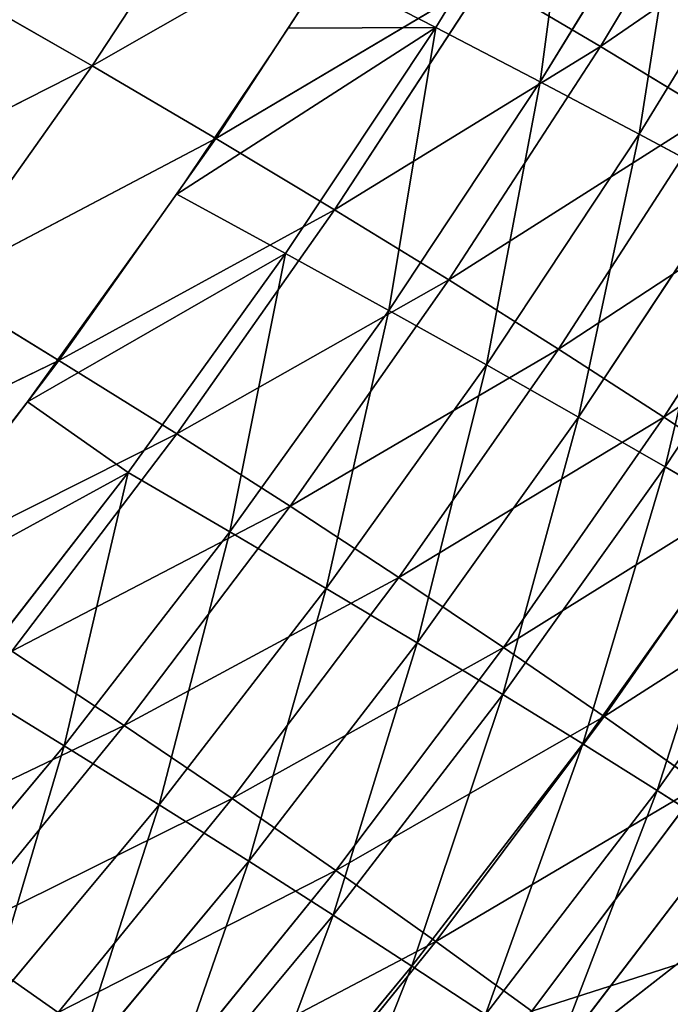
# Model space of a CAD drawing. Extents: x 0 to 500, y 0 to 390.
# Tile 723 of 1056: x 450 to 461, y 75 to 92. Entities that reach past the tile are written whole.
import ezdxf

# ---------------------------------------------------------------- set-up
doc = ezdxf.new("R2010")
doc.units = 0
doc.header["$LTSCALE"] = 25.4
doc.layers.get('0').update_dxf_attribs({"linetype": 'CONTINUOUS'})

# ---------------------------------------------------------------- blocks, each defined once
blk = doc.blocks.new('ATLANTA505_-_S_STL')
at = {"color": 0}
for p, q in [((458.996, 111.905, 314.678), (464.158, 118.475, 313.02)), ((458.996, 111.905, 314.678), (464.158, 118.475, 313.02)), ((458.996, 111.905, 314.678), (457.361, 107.936, 313.489)), ((458.996, 111.905, 314.678), (457.361, 107.936, 313.489)), ((461.872, 111.886, 310.828), (457.361, 107.936, 313.489)), ((461.872, 111.886, 310.828), (457.361, 107.936, 313.489)), ((461.872, 111.886, 310.828), (458.996, 111.905, 314.678)), ((461.872, 111.886, 310.828), (458.996, 111.905, 314.678)), ((461.872, 111.886, 310.828), (460.226, 107.909, 309.668)), ((461.872, 111.886, 310.828), (460.226, 107.909, 309.668)), ((464.622, 111.868, 306.851), (460.226, 107.909, 309.668)), ((464.622, 111.868, 306.851), (460.226, 107.909, 309.668)), ((457.361, 107.936, 313.489), (452.689, 104.078, 315.952)), ((457.361, 107.936, 313.489), (452.689, 104.078, 315.952)), ((457.361, 107.936, 313.489), (454.372, 107.964, 317.187)), ((457.361, 107.936, 313.489), (454.372, 107.964, 317.187)), ((457.361, 107.936, 313.489), (455.663, 104.041, 312.283)), ((457.361, 107.936, 313.489), (455.663, 104.041, 312.283)), ((460.226, 107.909, 309.668), (455.663, 104.041, 312.283)), ((460.226, 107.909, 309.668), (455.663, 104.041, 312.283)), ((460.226, 107.909, 309.668), (457.361, 107.936, 313.489)), ((460.226, 107.909, 309.668), (457.361, 107.936, 313.489)), ((460.226, 107.909, 309.668), (458.515, 104.007, 308.493)), ((460.226, 107.909, 309.668), (458.515, 104.007, 308.493)), ((462.965, 107.883, 305.722), (458.515, 104.007, 308.493)), ((462.965, 107.883, 305.722), (458.515, 104.007, 308.493)), ((462.965, 107.883, 305.722), (460.226, 107.909, 309.668)), ((462.965, 107.883, 305.722), (460.226, 107.909, 309.668)), ((462.965, 107.883, 305.722), (461.241, 103.974, 304.579)), ((462.965, 107.883, 305.722), (461.241, 103.974, 304.579)), ((465.578, 107.859, 301.65), (461.241, 103.974, 304.579)), ((465.578, 107.859, 301.65), (461.241, 103.974, 304.579)), ((455.663, 104.041, 312.283), (450.939, 100.269, 314.699)), ((455.663, 104.041, 312.283), (450.939, 100.269, 314.699)), ((455.663, 104.041, 312.283), (452.689, 104.078, 315.952)), ((455.663, 104.041, 312.283), (452.689, 104.078, 315.952)), ((455.663, 104.041, 312.283), (453.898, 100.225, 311.06)), ((455.663, 104.041, 312.283), (453.898, 100.225, 311.06)), ((458.515, 104.007, 308.493), (453.898, 100.225, 311.06)), ((458.515, 104.007, 308.493), (453.898, 100.225, 311.06)), ((458.515, 104.007, 308.493), (455.663, 104.041, 312.283)), ((458.515, 104.007, 308.493), (455.663, 104.041, 312.283)), ((458.515, 104.007, 308.493), (456.735, 100.184, 307.301)), ((458.515, 104.007, 308.493), (456.735, 100.184, 307.301)), ((461.241, 103.974, 304.579), (456.735, 100.184, 307.301)), ((461.241, 103.974, 304.579), (456.735, 100.184, 307.301)), ((461.241, 103.974, 304.579), (458.515, 104.007, 308.493)), ((461.241, 103.974, 304.579), (458.515, 104.007, 308.493)), ((461.241, 103.974, 304.579), (459.449, 100.145, 303.42)), ((461.241, 103.974, 304.579), (459.449, 100.145, 303.42)), ((463.843, 103.943, 300.541), (461.241, 103.974, 304.579)), ((463.843, 103.943, 300.541), (461.241, 103.974, 304.579)), ((463.843, 103.943, 300.541), (459.449, 100.145, 303.42)), ((463.843, 103.943, 300.541), (459.449, 100.145, 303.42)), ((450.939, 100.269, 314.699), (449.121, 96.541, 313.426)), ((450.939, 100.269, 314.699), (449.121, 96.541, 313.426)), ((453.898, 100.225, 311.06), (449.121, 96.541, 313.426)), ((453.898, 100.225, 311.06), (449.121, 96.541, 313.426)), ((450.939, 100.269, 314.699), (453.898, 100.225, 311.06)), ((450.939, 100.269, 314.699), (453.898, 100.225, 311.06)), ((453.898, 100.225, 311.06), (452.063, 96.491, 309.817)), ((453.898, 100.225, 311.06), (452.063, 96.491, 309.817)), ((456.735, 100.184, 307.301), (452.063, 96.491, 309.817)), ((456.735, 100.184, 307.301), (452.063, 96.491, 309.817)), ((453.898, 100.225, 311.06), (456.735, 100.184, 307.301)), ((453.898, 100.225, 311.06), (456.735, 100.184, 307.301)), ((456.735, 100.184, 307.301), (454.884, 96.444, 306.09)), ((456.735, 100.184, 307.301), (454.884, 96.444, 306.09)), ((459.449, 100.145, 303.42), (454.884, 96.444, 306.09)), ((459.449, 100.145, 303.42), (454.884, 96.444, 306.09)), ((456.735, 100.184, 307.301), (459.449, 100.145, 303.42)), ((456.735, 100.184, 307.301), (459.449, 100.145, 303.42)), ((459.449, 100.145, 303.42), (457.583, 96.399, 302.244)), ((459.449, 100.145, 303.42), (457.583, 96.399, 302.244)), ((462.038, 100.108, 299.417), (457.583, 96.399, 302.244)), ((462.038, 100.108, 299.417), (457.583, 96.399, 302.244)), ((459.449, 100.145, 303.42), (462.038, 100.108, 299.417)), ((459.449, 100.145, 303.42), (462.038, 100.108, 299.417)), ((462.038, 100.108, 299.417), (460.16, 96.358, 298.277)), ((462.038, 100.108, 299.417), (460.16, 96.358, 298.277)), ((464.503, 100.073, 295.29), (460.16, 96.358, 298.277)), ((464.503, 100.073, 295.29), (460.16, 96.358, 298.277)), ((452.063, 96.491, 309.817), (447.23, 92.899, 312.131)), ((452.063, 96.491, 309.817), (447.23, 92.899, 312.131)), ((452.063, 96.491, 309.817), (449.121, 96.541, 313.426)), ((452.063, 96.491, 309.817), (449.121, 96.541, 313.426)), ((452.063, 96.491, 309.817), (450.154, 92.844, 308.554)), ((452.063, 96.491, 309.817), (450.154, 92.844, 308.554)), ((454.884, 96.444, 306.09), (450.154, 92.844, 308.554)), ((454.884, 96.444, 306.09), (450.154, 92.844, 308.554)), ((454.884, 96.444, 306.09), (452.063, 96.491, 309.817)), ((454.884, 96.444, 306.09), (452.063, 96.491, 309.817)), ((454.884, 96.444, 306.09), (452.959, 92.791, 304.861)), ((454.884, 96.444, 306.09), (452.959, 92.791, 304.861)), ((457.583, 96.399, 302.244), (454.884, 96.444, 306.09)), ((457.583, 96.399, 302.244), (454.884, 96.444, 306.09)), ((457.583, 96.399, 302.244), (452.959, 92.791, 304.861)), ((457.583, 96.399, 302.244), (452.959, 92.791, 304.861)), ((457.583, 96.399, 302.244), (455.642, 92.742, 301.05)), ((457.583, 96.399, 302.244), (455.642, 92.742, 301.05)), ((460.16, 96.358, 298.277), (455.642, 92.742, 301.05)), ((460.16, 96.358, 298.277), (455.642, 92.742, 301.05)), ((460.16, 96.358, 298.277), (457.583, 96.399, 302.244)), ((460.16, 96.358, 298.277), (457.583, 96.399, 302.244)), ((460.16, 96.358, 298.277), (458.205, 92.696, 297.121)), ((460.16, 96.358, 298.277), (458.205, 92.696, 297.121)), ((462.613, 96.319, 294.188), (460.16, 96.358, 298.277)), ((462.613, 96.319, 294.188), (460.16, 96.358, 298.277)), ((452.959, 92.791, 304.861), (448.169, 89.286, 307.271)), ((452.959, 92.791, 304.861), (448.169, 89.286, 307.271)), ((450.154, 92.844, 308.554), (452.959, 92.791, 304.861)), ((450.154, 92.844, 308.554), (452.959, 92.791, 304.861)), ((452.959, 92.791, 304.861), (450.955, 89.23, 303.612)), ((452.959, 92.791, 304.861), (450.955, 89.23, 303.612)), ((455.642, 92.742, 301.05), (450.955, 89.23, 303.612)), ((455.642, 92.742, 301.05), (450.955, 89.23, 303.612)), ((452.959, 92.791, 304.861), (455.642, 92.742, 301.05)), ((452.959, 92.791, 304.861), (455.642, 92.742, 301.05)), ((455.642, 92.742, 301.05), (453.622, 89.177, 299.837)), ((455.642, 92.742, 301.05), (453.622, 89.177, 299.837)), ((455.642, 92.742, 301.05), (458.205, 92.696, 297.121)), ((455.642, 92.742, 301.05), (458.205, 92.696, 297.121)), ((458.205, 92.696, 297.121), (453.622, 89.177, 299.837)), ((458.205, 92.696, 297.121), (453.622, 89.177, 299.837)), ((450.955, 89.23, 303.612), (446.104, 85.824, 305.965)), ((450.955, 89.23, 303.612), (446.104, 85.824, 305.965)), ((450.955, 89.23, 303.612), (448.169, 89.286, 307.271)), ((450.955, 89.23, 303.612), (448.169, 89.286, 307.271)), ((450.955, 89.23, 303.612), (448.871, 85.764, 302.341)), ((450.955, 89.23, 303.612), (448.871, 85.764, 302.341)), ((453.622, 89.177, 299.837), (450.955, 89.23, 303.612)), ((453.622, 89.177, 299.837), (450.955, 89.23, 303.612)), ((453.622, 89.177, 299.837), (448.871, 85.764, 302.341)), ((453.622, 89.177, 299.837), (448.871, 85.764, 302.341)), ((453.622, 89.177, 299.837), (451.52, 85.708, 298.604)), ((453.622, 89.177, 299.837), (451.52, 85.708, 298.604)), ((456.169, 89.128, 295.946), (451.52, 85.708, 298.604)), ((456.169, 89.128, 295.946), (451.52, 85.708, 298.604)), ((456.169, 89.128, 295.946), (453.622, 89.177, 299.837)), ((456.169, 89.128, 295.946), (453.622, 89.177, 299.837)), ((448.871, 85.764, 302.341), (451.52, 85.708, 298.604)), ((448.871, 85.764, 302.341), (451.52, 85.708, 298.604)), ((451.52, 85.708, 298.604), (446.704, 82.397, 301.049)), ((451.52, 85.708, 298.604), (446.704, 82.397, 301.049)), ((451.52, 85.708, 298.604), (449.333, 82.339, 297.35)), ((451.52, 85.708, 298.604), (449.333, 82.339, 297.35)), ((451.52, 85.708, 298.604), (454.05, 85.656, 294.752)), ((451.52, 85.708, 298.604), (454.05, 85.656, 294.752)), ((459.364, 58.268, 315.514), (463.374, 65.687, 312.384)), ((459.364, 58.268, 315.514), (463.374, 65.687, 312.384)), ((462.298, 58.269, 311.677), (459.364, 58.268, 315.514)), ((462.298, 58.269, 311.677), (459.364, 58.268, 315.514)), ((462.298, 58.269, 311.677), (461.127, 50.875, 310.926)), ((462.298, 58.269, 311.677), (461.127, 50.875, 310.926)), ((458.207, 50.873, 314.735), (456.957, 43.505, 313.911)), ((458.207, 50.873, 314.735), (456.957, 43.505, 313.911)), ((458.207, 50.873, 314.735), (461.127, 50.875, 310.926)), ((458.207, 50.873, 314.735), (461.127, 50.875, 310.926)), ((461.127, 50.875, 310.926), (459.861, 43.506, 310.131)), ((461.127, 50.875, 310.926), (459.861, 43.506, 310.131)), ((461.127, 50.875, 310.926), (463.92, 50.876, 306.992)), ((461.127, 50.875, 310.926), (463.92, 50.876, 306.992)), ((456.957, 43.505, 313.911), (453.929, 43.504, 317.568)), ((456.957, 43.505, 313.911), (453.929, 43.504, 317.568)), ((456.957, 43.505, 313.911), (455.615, 36.166, 313.042)), ((456.957, 43.505, 313.911), (455.615, 36.166, 313.042)), ((459.861, 43.506, 310.131), (456.957, 43.505, 313.911)), ((459.861, 43.506, 310.131), (456.957, 43.505, 313.911)), ((459.861, 43.506, 310.131), (458.501, 36.167, 309.293)), ((459.861, 43.506, 310.131), (458.501, 36.167, 309.293)), ((462.639, 43.508, 306.227), (459.861, 43.506, 310.131)), ((462.639, 43.508, 306.227), (459.861, 43.506, 310.131)), ((462.639, 43.508, 306.227), (461.263, 36.169, 305.422)), ((462.639, 43.508, 306.227), (461.263, 36.169, 305.422)), ((452.606, 36.165, 316.668), (455.615, 36.166, 313.042)), ((452.606, 36.165, 316.668), (455.615, 36.166, 313.042)), ((455.615, 36.166, 313.042), (454.182, 28.859, 312.128)), ((455.615, 36.166, 313.042), (454.182, 28.859, 312.128)), ((455.615, 36.166, 313.042), (458.501, 36.167, 309.293)), ((455.615, 36.166, 313.042), (458.501, 36.167, 309.293)), ((458.501, 36.167, 309.293), (457.048, 28.86, 308.413)), ((458.501, 36.167, 309.293), (457.048, 28.86, 308.413)), ((458.501, 36.167, 309.293), (461.263, 36.169, 305.422)), ((458.501, 36.167, 309.293), (461.263, 36.169, 305.422)), ((461.263, 36.169, 305.422), (459.79, 28.861, 304.576)), ((461.263, 36.169, 305.422), (459.79, 28.861, 304.576)), ((461.263, 36.169, 305.422), (463.898, 36.171, 301.426)), ((461.263, 36.169, 305.422), (463.898, 36.171, 301.426)), ((454.182, 28.859, 312.128), (451.193, 28.858, 315.721)), ((454.182, 28.859, 312.128), (451.193, 28.858, 315.721)), ((454.182, 28.859, 312.128), (452.657, 21.587, 311.169)), ((454.182, 28.859, 312.128), (452.657, 21.587, 311.169)), ((457.048, 28.86, 308.413), (454.182, 28.859, 312.128)), ((457.048, 28.86, 308.413), (454.182, 28.859, 312.128)), ((457.048, 28.86, 308.413), (455.501, 21.588, 307.49)), ((457.048, 28.86, 308.413), (455.501, 21.588, 307.49)), ((459.79, 28.861, 304.576), (457.048, 28.86, 308.413)), ((459.79, 28.861, 304.576), (457.048, 28.86, 308.413)), ((459.79, 28.861, 304.576), (458.223, 21.589, 303.689)), ((459.79, 28.861, 304.576), (458.223, 21.589, 303.689)), ((462.408, 28.863, 300.615), (459.79, 28.861, 304.576)), ((462.408, 28.863, 300.615), (459.79, 28.861, 304.576)), ((462.408, 28.863, 300.615), (460.822, 21.591, 299.766)), ((462.408, 28.863, 300.615), (460.822, 21.591, 299.766)), ((449.691, 21.586, 314.727), (452.657, 21.587, 311.169)), ((449.691, 21.586, 314.727), (452.657, 21.587, 311.169)), ((452.657, 21.587, 311.169), (451.041, 14.353, 310.166)), ((452.657, 21.587, 311.169), (451.041, 14.353, 310.166)), ((452.657, 21.587, 311.169), (455.501, 21.588, 307.49)), ((452.657, 21.587, 311.169), (455.501, 21.588, 307.49)), ((455.501, 21.588, 307.49), (453.863, 14.353, 306.524)), ((455.501, 21.588, 307.49), (453.863, 14.353, 306.524)), ((455.501, 21.588, 307.49), (458.223, 21.589, 303.689)), ((455.501, 21.588, 307.49), (458.223, 21.589, 303.689)), ((458.223, 21.589, 303.689), (456.562, 14.355, 302.762)), ((458.223, 21.589, 303.689), (456.562, 14.355, 302.762)), ((458.223, 21.589, 303.689), (460.822, 21.591, 299.766)), ((458.223, 21.589, 303.689), (460.822, 21.591, 299.766)), ((460.822, 21.591, 299.766), (459.139, 14.356, 298.878)), ((460.822, 21.591, 299.766), (459.139, 14.356, 298.878)), ((460.822, 21.591, 299.766), (463.296, 21.593, 295.719)), ((460.822, 21.591, 299.766), (463.296, 21.593, 295.719)), ((451.041, 14.353, 310.166), (448.099, 14.352, 313.687)), ((451.041, 14.353, 310.166), (448.099, 14.352, 313.687)), ((451.041, 14.353, 310.166), (449.336, 7.159, 309.118)), ((451.041, 14.353, 310.166), (449.336, 7.159, 309.118)), ((453.863, 14.353, 306.524), (451.041, 14.353, 310.166)), ((453.863, 14.353, 306.524), (451.041, 14.353, 310.166)), ((453.863, 14.353, 306.524), (452.131, 7.16, 305.517)), ((453.863, 14.353, 306.524), (452.131, 7.16, 305.517)), ((456.562, 14.355, 302.762), (453.863, 14.353, 306.524)), ((456.562, 14.355, 302.762), (453.863, 14.353, 306.524)), ((456.562, 14.355, 302.762), (454.807, 7.161, 301.795)), ((456.562, 14.355, 302.762), (454.807, 7.161, 301.795)), ((459.139, 14.356, 298.878), (456.562, 14.355, 302.762)), ((459.139, 14.356, 298.878), (456.562, 14.355, 302.762)), ((459.139, 14.356, 298.878), (457.36, 7.161, 297.952)), ((459.139, 14.356, 298.878), (457.36, 7.161, 297.952)), ((461.592, 14.357, 294.871), (459.139, 14.356, 298.878)), ((461.592, 14.357, 294.871), (459.139, 14.356, 298.878)), ((449.336, 7.159, 309.118), (452.131, 7.16, 305.517)), ((449.336, 7.159, 309.118), (452.131, 7.16, 305.517)), ((450.421, 0.01, 304.317), (452.131, 7.16, 305.517)), ((450.421, 0.01, 304.317), (452.131, 7.16, 305.517)), ((452.131, 7.16, 305.517), (454.807, 7.161, 301.795)), ((452.131, 7.16, 305.517), (454.807, 7.161, 301.795)), ((452.958, 0.01, 300.788), (454.807, 7.161, 301.795)), ((452.958, 0.01, 300.788), (454.807, 7.161, 301.795)), ((452.958, 0.01, 300.788), (457.36, 7.161, 297.952)), ((452.958, 0.01, 300.788), (457.36, 7.161, 297.952)), ((454.807, 7.161, 301.795), (457.36, 7.161, 297.952)), ((454.807, 7.161, 301.795), (457.36, 7.161, 297.952)), ((454.858, 0.01, 297.961), (457.36, 7.161, 297.952)), ((454.858, 0.01, 297.961), (457.36, 7.161, 297.952)), ((455.486, 0.01, 296.988), (457.36, 7.161, 297.952)), ((455.486, 0.01, 296.988), (457.36, 7.161, 297.952)), ((457.36, 7.161, 297.952), (459.791, 7.162, 293.987)), ((457.36, 7.161, 297.952), (459.791, 7.162, 293.987)), ((447.54, 0.01, 308.026), (450.421, 0.01, 304.317)), ((450.421, 0.01, 304.317), (452.958, 0.01, 300.788)), ((452.958, 0.01, 300.788), (454.858, 0.01, 297.961)), ((454.858, 0.01, 297.961), (455.486, 0.01, 296.988))]:
    blk.add_line(p, q, dxfattribs=at)
mesh = blk.add_polyface(dxfattribs=at)
corners = [(461.379, 118.48, 316.746), (464.158, 118.475, 313.02), (458.996, 111.905, 314.678)]
mesh.append_faces([[corners[k] for k in face] for face in [(0, 1, 2)]], dxfattribs={"color": 0})
mesh = blk.add_polyface(dxfattribs=at)
corners = [(464.158, 118.475, 313.02), (461.872, 111.886, 310.828), (458.996, 111.905, 314.678)]
mesh.append_faces([[corners[k] for k in face] for face in [(0, 1, 2)]], dxfattribs={"color": 0})
mesh = blk.add_polyface(dxfattribs=at)
corners = [(458.996, 111.905, 314.678), (457.361, 107.936, 313.489), (454.372, 107.964, 317.187)]
mesh.append_faces([[corners[k] for k in face] for face in [(0, 1, 2)]], dxfattribs={"color": 0})
mesh = blk.add_polyface(dxfattribs=at)
corners = [(458.996, 111.905, 314.678), (461.872, 111.886, 310.828), (457.361, 107.936, 313.489)]
mesh.append_faces([[corners[k] for k in face] for face in [(0, 1, 2)]], dxfattribs={"color": 0})
mesh = blk.add_polyface(dxfattribs=at)
corners = [(461.872, 111.886, 310.828), (460.226, 107.909, 309.668), (457.361, 107.936, 313.489)]
mesh.append_faces([[corners[k] for k in face] for face in [(0, 1, 2)]], dxfattribs={"color": 0})
mesh = blk.add_polyface(dxfattribs=at)
corners = [(461.872, 111.886, 310.828), (464.622, 111.868, 306.851), (460.226, 107.909, 309.668)]
mesh.append_faces([[corners[k] for k in face] for face in [(0, 1, 2)]], dxfattribs={"color": 0})
mesh = blk.add_polyface(dxfattribs=at)
corners = [(464.622, 111.868, 306.851), (462.965, 107.883, 305.722), (460.226, 107.909, 309.668)]
mesh.append_faces([[corners[k] for k in face] for face in [(0, 1, 2)]], dxfattribs={"color": 0})
mesh = blk.add_polyface(dxfattribs=at)
corners = [(454.372, 107.964, 317.187), (457.361, 107.936, 313.489), (452.689, 104.078, 315.952)]
mesh.append_faces([[corners[k] for k in face] for face in [(0, 1, 2)]], dxfattribs={"color": 0})
mesh = blk.add_polyface(dxfattribs=at)
corners = [(457.361, 107.936, 313.489), (455.663, 104.041, 312.283), (452.689, 104.078, 315.952)]
mesh.append_faces([[corners[k] for k in face] for face in [(0, 1, 2)]], dxfattribs={"color": 0})
mesh = blk.add_polyface(dxfattribs=at)
corners = [(457.361, 107.936, 313.489), (460.226, 107.909, 309.668), (455.663, 104.041, 312.283)]
mesh.append_faces([[corners[k] for k in face] for face in [(0, 1, 2)]], dxfattribs={"color": 0})
mesh = blk.add_polyface(dxfattribs=at)
corners = [(460.226, 107.909, 309.668), (458.515, 104.007, 308.493), (455.663, 104.041, 312.283)]
mesh.append_faces([[corners[k] for k in face] for face in [(0, 1, 2)]], dxfattribs={"color": 0})
mesh = blk.add_polyface(dxfattribs=at)
corners = [(460.226, 107.909, 309.668), (462.965, 107.883, 305.722), (458.515, 104.007, 308.493)]
mesh.append_faces([[corners[k] for k in face] for face in [(0, 1, 2)]], dxfattribs={"color": 0})
mesh = blk.add_polyface(dxfattribs=at)
corners = [(462.965, 107.883, 305.722), (461.241, 103.974, 304.579), (458.515, 104.007, 308.493)]
mesh.append_faces([[corners[k] for k in face] for face in [(0, 1, 2)]], dxfattribs={"color": 0})
mesh = blk.add_polyface(dxfattribs=at)
corners = [(462.965, 107.883, 305.722), (465.578, 107.859, 301.65), (461.241, 103.974, 304.579)]
mesh.append_faces([[corners[k] for k in face] for face in [(0, 1, 2)]], dxfattribs={"color": 0})
mesh = blk.add_polyface(dxfattribs=at)
corners = [(465.578, 107.859, 301.65), (463.843, 103.943, 300.541), (461.241, 103.974, 304.579)]
mesh.append_faces([[corners[k] for k in face] for face in [(0, 1, 2)]], dxfattribs={"color": 0})
mesh = blk.add_polyface(dxfattribs=at)
corners = [(452.689, 104.078, 315.952), (455.663, 104.041, 312.283), (450.939, 100.269, 314.699)]
mesh.append_faces([[corners[k] for k in face] for face in [(0, 1, 2)]], dxfattribs={"color": 0})
mesh = blk.add_polyface(dxfattribs=at)
corners = [(455.663, 104.041, 312.283), (453.898, 100.225, 311.06), (450.939, 100.269, 314.699)]
mesh.append_faces([[corners[k] for k in face] for face in [(0, 1, 2)]], dxfattribs={"color": 0})
mesh = blk.add_polyface(dxfattribs=at)
corners = [(455.663, 104.041, 312.283), (458.515, 104.007, 308.493), (453.898, 100.225, 311.06)]
mesh.append_faces([[corners[k] for k in face] for face in [(0, 1, 2)]], dxfattribs={"color": 0})
mesh = blk.add_polyface(dxfattribs=at)
corners = [(458.515, 104.007, 308.493), (456.735, 100.184, 307.301), (453.898, 100.225, 311.06)]
mesh.append_faces([[corners[k] for k in face] for face in [(0, 1, 2)]], dxfattribs={"color": 0})
mesh = blk.add_polyface(dxfattribs=at)
corners = [(458.515, 104.007, 308.493), (461.241, 103.974, 304.579), (456.735, 100.184, 307.301)]
mesh.append_faces([[corners[k] for k in face] for face in [(0, 1, 2)]], dxfattribs={"color": 0})
mesh = blk.add_polyface(dxfattribs=at)
corners = [(461.241, 103.974, 304.579), (459.449, 100.145, 303.42), (456.735, 100.184, 307.301)]
mesh.append_faces([[corners[k] for k in face] for face in [(0, 1, 2)]], dxfattribs={"color": 0})
mesh = blk.add_polyface(dxfattribs=at)
corners = [(461.241, 103.974, 304.579), (463.843, 103.943, 300.541), (459.449, 100.145, 303.42)]
mesh.append_faces([[corners[k] for k in face] for face in [(0, 1, 2)]], dxfattribs={"color": 0})
mesh = blk.add_polyface(dxfattribs=at)
corners = [(463.843, 103.943, 300.541), (462.038, 100.108, 299.417), (459.449, 100.145, 303.42)]
mesh.append_faces([[corners[k] for k in face] for face in [(0, 1, 2)]], dxfattribs={"color": 0})
mesh = blk.add_polyface(dxfattribs=at)
corners = [(450.939, 100.269, 314.699), (449.121, 96.541, 313.426), (446.058, 96.593, 316.918)]
mesh.append_faces([[corners[k] for k in face] for face in [(0, 1, 2)]], dxfattribs={"color": 0})
mesh = blk.add_polyface(dxfattribs=at)
corners = [(450.939, 100.269, 314.699), (453.898, 100.225, 311.06), (449.121, 96.541, 313.426)]
mesh.append_faces([[corners[k] for k in face] for face in [(0, 1, 2)]], dxfattribs={"color": 0})
mesh = blk.add_polyface(dxfattribs=at)
corners = [(453.898, 100.225, 311.06), (452.063, 96.491, 309.817), (449.121, 96.541, 313.426)]
mesh.append_faces([[corners[k] for k in face] for face in [(0, 1, 2)]], dxfattribs={"color": 0})
mesh = blk.add_polyface(dxfattribs=at)
corners = [(453.898, 100.225, 311.06), (456.735, 100.184, 307.301), (452.063, 96.491, 309.817)]
mesh.append_faces([[corners[k] for k in face] for face in [(0, 1, 2)]], dxfattribs={"color": 0})
mesh = blk.add_polyface(dxfattribs=at)
corners = [(456.735, 100.184, 307.301), (454.884, 96.444, 306.09), (452.063, 96.491, 309.817)]
mesh.append_faces([[corners[k] for k in face] for face in [(0, 1, 2)]], dxfattribs={"color": 0})
mesh = blk.add_polyface(dxfattribs=at)
corners = [(456.735, 100.184, 307.301), (459.449, 100.145, 303.42), (454.884, 96.444, 306.09)]
mesh.append_faces([[corners[k] for k in face] for face in [(0, 1, 2)]], dxfattribs={"color": 0})
mesh = blk.add_polyface(dxfattribs=at)
corners = [(459.449, 100.145, 303.42), (457.583, 96.399, 302.244), (454.884, 96.444, 306.09)]
mesh.append_faces([[corners[k] for k in face] for face in [(0, 1, 2)]], dxfattribs={"color": 0})
mesh = blk.add_polyface(dxfattribs=at)
corners = [(459.449, 100.145, 303.42), (462.038, 100.108, 299.417), (457.583, 96.399, 302.244)]
mesh.append_faces([[corners[k] for k in face] for face in [(0, 1, 2)]], dxfattribs={"color": 0})
mesh = blk.add_polyface(dxfattribs=at)
corners = [(462.038, 100.108, 299.417), (460.16, 96.358, 298.277), (457.583, 96.399, 302.244)]
mesh.append_faces([[corners[k] for k in face] for face in [(0, 1, 2)]], dxfattribs={"color": 0})
mesh = blk.add_polyface(dxfattribs=at)
corners = [(462.038, 100.108, 299.417), (464.503, 100.073, 295.29), (460.16, 96.358, 298.277)]
mesh.append_faces([[corners[k] for k in face] for face in [(0, 1, 2)]], dxfattribs={"color": 0})
mesh = blk.add_polyface(dxfattribs=at)
corners = [(464.503, 100.073, 295.29), (462.613, 96.319, 294.188), (460.16, 96.358, 298.277)]
mesh.append_faces([[corners[k] for k in face] for face in [(0, 1, 2)]], dxfattribs={"color": 0})
mesh = blk.add_polyface(dxfattribs=at)
corners = [(449.121, 96.541, 313.426), (452.063, 96.491, 309.817), (447.23, 92.899, 312.131)]
mesh.append_faces([[corners[k] for k in face] for face in [(0, 1, 2)]], dxfattribs={"color": 0})
mesh = blk.add_polyface(dxfattribs=at)
corners = [(452.063, 96.491, 309.817), (450.154, 92.844, 308.554), (447.23, 92.899, 312.131)]
mesh.append_faces([[corners[k] for k in face] for face in [(0, 1, 2)]], dxfattribs={"color": 0})
mesh = blk.add_polyface(dxfattribs=at)
corners = [(452.063, 96.491, 309.817), (454.884, 96.444, 306.09), (450.154, 92.844, 308.554)]
mesh.append_faces([[corners[k] for k in face] for face in [(0, 1, 2)]], dxfattribs={"color": 0})
mesh = blk.add_polyface(dxfattribs=at)
corners = [(454.884, 96.444, 306.09), (452.959, 92.791, 304.861), (450.154, 92.844, 308.554)]
mesh.append_faces([[corners[k] for k in face] for face in [(0, 1, 2)]], dxfattribs={"color": 0})
mesh = blk.add_polyface(dxfattribs=at)
corners = [(454.884, 96.444, 306.09), (457.583, 96.399, 302.244), (452.959, 92.791, 304.861)]
mesh.append_faces([[corners[k] for k in face] for face in [(0, 1, 2)]], dxfattribs={"color": 0})
mesh = blk.add_polyface(dxfattribs=at)
corners = [(457.583, 96.399, 302.244), (455.642, 92.742, 301.05), (452.959, 92.791, 304.861)]
mesh.append_faces([[corners[k] for k in face] for face in [(0, 1, 2)]], dxfattribs={"color": 0})
mesh = blk.add_polyface(dxfattribs=at)
corners = [(457.583, 96.399, 302.244), (460.16, 96.358, 298.277), (455.642, 92.742, 301.05)]
mesh.append_faces([[corners[k] for k in face] for face in [(0, 1, 2)]], dxfattribs={"color": 0})
mesh = blk.add_polyface(dxfattribs=at)
corners = [(460.16, 96.358, 298.277), (458.205, 92.696, 297.121), (455.642, 92.742, 301.05)]
mesh.append_faces([[corners[k] for k in face] for face in [(0, 1, 2)]], dxfattribs={"color": 0})
mesh = blk.add_polyface(dxfattribs=at)
corners = [(460.16, 96.358, 298.277), (462.613, 96.319, 294.188), (458.205, 92.696, 297.121)]
mesh.append_faces([[corners[k] for k in face] for face in [(0, 1, 2)]], dxfattribs={"color": 0})
mesh = blk.add_polyface(dxfattribs=at)
corners = [(450.154, 92.844, 308.554), (452.959, 92.791, 304.861), (448.169, 89.286, 307.271)]
mesh.append_faces([[corners[k] for k in face] for face in [(0, 1, 2)]], dxfattribs={"color": 0})
mesh = blk.add_polyface(dxfattribs=at)
corners = [(452.959, 92.791, 304.861), (450.955, 89.23, 303.612), (448.169, 89.286, 307.271)]
mesh.append_faces([[corners[k] for k in face] for face in [(0, 1, 2)]], dxfattribs={"color": 0})
mesh = blk.add_polyface(dxfattribs=at)
corners = [(452.959, 92.791, 304.861), (455.642, 92.742, 301.05), (450.955, 89.23, 303.612)]
mesh.append_faces([[corners[k] for k in face] for face in [(0, 1, 2)]], dxfattribs={"color": 0})
mesh = blk.add_polyface(dxfattribs=at)
corners = [(455.642, 92.742, 301.05), (453.622, 89.177, 299.837), (450.955, 89.23, 303.612)]
mesh.append_faces([[corners[k] for k in face] for face in [(0, 1, 2)]], dxfattribs={"color": 0})
mesh = blk.add_polyface(dxfattribs=at)
corners = [(455.642, 92.742, 301.05), (458.205, 92.696, 297.121), (453.622, 89.177, 299.837)]
mesh.append_faces([[corners[k] for k in face] for face in [(0, 1, 2)]], dxfattribs={"color": 0})
mesh = blk.add_polyface(dxfattribs=at)
corners = [(458.205, 92.696, 297.121), (456.169, 89.128, 295.946), (453.622, 89.177, 299.837)]
mesh.append_faces([[corners[k] for k in face] for face in [(0, 1, 2)]], dxfattribs={"color": 0})
mesh = blk.add_polyface(dxfattribs=at)
corners = [(448.169, 89.286, 307.271), (450.955, 89.23, 303.612), (446.104, 85.824, 305.965)]
mesh.append_faces([[corners[k] for k in face] for face in [(0, 1, 2)]], dxfattribs={"color": 0})
mesh = blk.add_polyface(dxfattribs=at)
corners = [(450.955, 89.23, 303.612), (448.871, 85.764, 302.341), (446.104, 85.824, 305.965)]
mesh.append_faces([[corners[k] for k in face] for face in [(0, 1, 2)]], dxfattribs={"color": 0})
mesh = blk.add_polyface(dxfattribs=at)
corners = [(450.955, 89.23, 303.612), (453.622, 89.177, 299.837), (448.871, 85.764, 302.341)]
mesh.append_faces([[corners[k] for k in face] for face in [(0, 1, 2)]], dxfattribs={"color": 0})
mesh = blk.add_polyface(dxfattribs=at)
corners = [(453.622, 89.177, 299.837), (451.52, 85.708, 298.604), (448.871, 85.764, 302.341)]
mesh.append_faces([[corners[k] for k in face] for face in [(0, 1, 2)]], dxfattribs={"color": 0})
mesh = blk.add_polyface(dxfattribs=at)
corners = [(453.622, 89.177, 299.837), (456.169, 89.128, 295.946), (451.52, 85.708, 298.604)]
mesh.append_faces([[corners[k] for k in face] for face in [(0, 1, 2)]], dxfattribs={"color": 0})
mesh = blk.add_polyface(dxfattribs=at)
corners = [(456.169, 89.128, 295.946), (454.05, 85.656, 294.752), (451.52, 85.708, 298.604)]
mesh.append_faces([[corners[k] for k in face] for face in [(0, 1, 2)]], dxfattribs={"color": 0})
mesh = blk.add_polyface(dxfattribs=at)
corners = [(448.871, 85.764, 302.341), (451.52, 85.708, 298.604), (446.704, 82.397, 301.049)]
mesh.append_faces([[corners[k] for k in face] for face in [(0, 1, 2)]], dxfattribs={"color": 0})
mesh = blk.add_polyface(dxfattribs=at)
corners = [(451.52, 85.708, 298.604), (449.333, 82.339, 297.35), (446.704, 82.397, 301.049)]
mesh.append_faces([[corners[k] for k in face] for face in [(0, 1, 2)]], dxfattribs={"color": 0})
mesh = blk.add_polyface(dxfattribs=at)
corners = [(451.52, 85.708, 298.604), (454.05, 85.656, 294.752), (449.333, 82.339, 297.35)]
mesh.append_faces([[corners[k] for k in face] for face in [(0, 1, 2)]], dxfattribs={"color": 0})
mesh = blk.add_polyface(dxfattribs=at)
corners = [(464.354, 73.126, 313.048), (461.399, 73.125, 316.933), (460.428, 65.686, 316.246)]
mesh.append_faces([[corners[k] for k in face] for face in [(0, 1, 2)]], dxfattribs={"color": 0})
mesh = blk.add_polyface(dxfattribs=at)
corners = [(464.354, 73.126, 313.048), (460.428, 65.686, 316.246), (463.374, 65.687, 312.384)]
mesh.append_faces([[corners[k] for k in face] for face in [(0, 1, 2)]], dxfattribs={"color": 0})
mesh = blk.add_polyface(dxfattribs=at)
corners = [(463.374, 65.687, 312.384), (460.428, 65.686, 316.246), (459.364, 58.268, 315.514)]
mesh.append_faces([[corners[k] for k in face] for face in [(0, 1, 2)]], dxfattribs={"color": 0})
mesh = blk.add_polyface(dxfattribs=at)
corners = [(463.374, 65.687, 312.384), (459.364, 58.268, 315.514), (462.298, 58.269, 311.677)]
mesh.append_faces([[corners[k] for k in face] for face in [(0, 1, 2)]], dxfattribs={"color": 0})
mesh = blk.add_polyface(dxfattribs=at)
corners = [(461.127, 50.875, 310.926), (459.364, 58.268, 315.514), (458.207, 50.873, 314.735), (462.298, 58.269, 311.677)]
mesh.append_faces([[corners[k] for k in face] for face in [(0, 1, 2), (1, 0, 3)]], dxfattribs={"vtx0": -1, "color": 0})
mesh = blk.add_polyface(dxfattribs=at)
corners = [(463.92, 50.876, 306.992), (462.298, 58.269, 311.677), (461.127, 50.875, 310.926), (465.104, 58.271, 307.715)]
mesh.append_faces([[corners[k] for k in face] for face in [(0, 1, 2), (1, 0, 3)]], dxfattribs={"vtx0": -1, "color": 0})
mesh = blk.add_polyface(dxfattribs=at)
corners = [(456.957, 43.505, 313.911), (455.163, 50.872, 318.421), (453.929, 43.504, 317.568), (458.207, 50.873, 314.735)]
mesh.append_faces([[corners[k] for k in face] for face in [(0, 1, 2), (1, 0, 3)]], dxfattribs={"vtx0": -1, "color": 0})
mesh = blk.add_polyface(dxfattribs=at)
corners = [(459.861, 43.506, 310.131), (458.207, 50.873, 314.735), (456.957, 43.505, 313.911), (461.127, 50.875, 310.926)]
mesh.append_faces([[corners[k] for k in face] for face in [(0, 1, 2), (1, 0, 3)]], dxfattribs={"vtx0": -1, "color": 0})
mesh = blk.add_polyface(dxfattribs=at)
corners = [(462.639, 43.508, 306.227), (461.127, 50.875, 310.926), (459.861, 43.506, 310.131), (463.92, 50.876, 306.992)]
mesh.append_faces([[corners[k] for k in face] for face in [(0, 1, 2), (1, 0, 3)]], dxfattribs={"vtx0": -1, "color": 0})
mesh = blk.add_polyface(dxfattribs=at)
corners = [(455.615, 36.166, 313.042), (453.929, 43.504, 317.568), (452.606, 36.165, 316.668), (456.957, 43.505, 313.911)]
mesh.append_faces([[corners[k] for k in face] for face in [(0, 1, 2), (1, 0, 3)]], dxfattribs={"vtx0": -1, "color": 0})
mesh = blk.add_polyface(dxfattribs=at)
corners = [(458.501, 36.167, 309.293), (456.957, 43.505, 313.911), (455.615, 36.166, 313.042), (459.861, 43.506, 310.131)]
mesh.append_faces([[corners[k] for k in face] for face in [(0, 1, 2), (1, 0, 3)]], dxfattribs={"vtx0": -1, "color": 0})
mesh = blk.add_polyface(dxfattribs=at)
corners = [(461.263, 36.169, 305.422), (459.861, 43.506, 310.131), (458.501, 36.167, 309.293), (462.639, 43.508, 306.227)]
mesh.append_faces([[corners[k] for k in face] for face in [(0, 1, 2), (1, 0, 3)]], dxfattribs={"vtx0": -1, "color": 0})
mesh = blk.add_polyface(dxfattribs=at)
corners = [(463.898, 36.171, 301.426), (462.639, 43.508, 306.227), (461.263, 36.169, 305.422), (465.291, 43.51, 302.199)]
mesh.append_faces([[corners[k] for k in face] for face in [(0, 1, 2), (1, 0, 3)]], dxfattribs={"vtx0": -1, "color": 0})
mesh = blk.add_polyface(dxfattribs=at)
corners = [(454.182, 28.859, 312.128), (452.606, 36.165, 316.668), (451.193, 28.858, 315.721), (455.615, 36.166, 313.042)]
mesh.append_faces([[corners[k] for k in face] for face in [(0, 1, 2), (1, 0, 3)]], dxfattribs={"vtx0": -1, "color": 0})
mesh = blk.add_polyface(dxfattribs=at)
corners = [(457.048, 28.86, 308.413), (455.615, 36.166, 313.042), (454.182, 28.859, 312.128), (458.501, 36.167, 309.293)]
mesh.append_faces([[corners[k] for k in face] for face in [(0, 1, 2), (1, 0, 3)]], dxfattribs={"vtx0": -1, "color": 0})
mesh = blk.add_polyface(dxfattribs=at)
corners = [(459.79, 28.861, 304.576), (458.501, 36.167, 309.293), (457.048, 28.86, 308.413), (461.263, 36.169, 305.422)]
mesh.append_faces([[corners[k] for k in face] for face in [(0, 1, 2), (1, 0, 3)]], dxfattribs={"vtx0": -1, "color": 0})
mesh = blk.add_polyface(dxfattribs=at)
corners = [(462.408, 28.863, 300.615), (461.263, 36.169, 305.422), (459.79, 28.861, 304.576), (463.898, 36.171, 301.426)]
mesh.append_faces([[corners[k] for k in face] for face in [(0, 1, 2), (1, 0, 3)]], dxfattribs={"vtx0": -1, "color": 0})
mesh = blk.add_polyface(dxfattribs=at)
corners = [(452.657, 21.587, 311.169), (451.193, 28.858, 315.721), (449.691, 21.586, 314.727), (454.182, 28.859, 312.128)]
mesh.append_faces([[corners[k] for k in face] for face in [(0, 1, 2), (1, 0, 3)]], dxfattribs={"vtx0": -1, "color": 0})
mesh = blk.add_polyface(dxfattribs=at)
corners = [(455.501, 21.588, 307.49), (454.182, 28.859, 312.128), (452.657, 21.587, 311.169), (457.048, 28.86, 308.413)]
mesh.append_faces([[corners[k] for k in face] for face in [(0, 1, 2), (1, 0, 3)]], dxfattribs={"vtx0": -1, "color": 0})
mesh = blk.add_polyface(dxfattribs=at)
corners = [(458.223, 21.589, 303.689), (457.048, 28.86, 308.413), (455.501, 21.588, 307.49), (459.79, 28.861, 304.576)]
mesh.append_faces([[corners[k] for k in face] for face in [(0, 1, 2), (1, 0, 3)]], dxfattribs={"vtx0": -1, "color": 0})
mesh = blk.add_polyface(dxfattribs=at)
corners = [(460.822, 21.591, 299.766), (459.79, 28.861, 304.576), (458.223, 21.589, 303.689), (462.408, 28.863, 300.615)]
mesh.append_faces([[corners[k] for k in face] for face in [(0, 1, 2), (1, 0, 3)]], dxfattribs={"vtx0": -1, "color": 0})
mesh = blk.add_polyface(dxfattribs=at)
corners = [(463.296, 21.593, 295.719), (462.408, 28.863, 300.615), (460.822, 21.591, 299.766), (464.901, 28.865, 296.531)]
mesh.append_faces([[corners[k] for k in face] for face in [(0, 1, 2), (1, 0, 3)]], dxfattribs={"vtx0": -1, "color": 0})
mesh = blk.add_polyface(dxfattribs=at)
corners = [(451.041, 14.353, 310.166), (449.691, 21.586, 314.727), (448.099, 14.352, 313.687), (452.657, 21.587, 311.169)]
mesh.append_faces([[corners[k] for k in face] for face in [(0, 1, 2), (1, 0, 3)]], dxfattribs={"vtx0": -1, "color": 0})
mesh = blk.add_polyface(dxfattribs=at)
corners = [(453.863, 14.353, 306.524), (452.657, 21.587, 311.169), (451.041, 14.353, 310.166), (455.501, 21.588, 307.49)]
mesh.append_faces([[corners[k] for k in face] for face in [(0, 1, 2), (1, 0, 3)]], dxfattribs={"vtx0": -1, "color": 0})
mesh = blk.add_polyface(dxfattribs=at)
corners = [(456.562, 14.355, 302.762), (455.501, 21.588, 307.49), (453.863, 14.353, 306.524), (458.223, 21.589, 303.689)]
mesh.append_faces([[corners[k] for k in face] for face in [(0, 1, 2), (1, 0, 3)]], dxfattribs={"vtx0": -1, "color": 0})
mesh = blk.add_polyface(dxfattribs=at)
corners = [(459.139, 14.356, 298.878), (458.223, 21.589, 303.689), (456.562, 14.355, 302.762), (460.822, 21.591, 299.766)]
mesh.append_faces([[corners[k] for k in face] for face in [(0, 1, 2), (1, 0, 3)]], dxfattribs={"vtx0": -1, "color": 0})
mesh = blk.add_polyface(dxfattribs=at)
corners = [(461.592, 14.357, 294.871), (460.822, 21.591, 299.766), (459.139, 14.356, 298.878), (463.296, 21.593, 295.719)]
mesh.append_faces([[corners[k] for k in face] for face in [(0, 1, 2), (1, 0, 3)]], dxfattribs={"vtx0": -1, "color": 0})
mesh = blk.add_polyface(dxfattribs=at)
corners = [(449.336, 7.159, 309.118), (448.099, 14.352, 313.687), (446.42, 7.159, 312.6), (451.041, 14.353, 310.166)]
mesh.append_faces([[corners[k] for k in face] for face in [(0, 1, 2), (1, 0, 3)]], dxfattribs={"vtx0": -1, "color": 0})
mesh = blk.add_polyface(dxfattribs=at)
corners = [(452.131, 7.16, 305.517), (451.041, 14.353, 310.166), (449.336, 7.159, 309.118), (453.863, 14.353, 306.524)]
mesh.append_faces([[corners[k] for k in face] for face in [(0, 1, 2), (1, 0, 3)]], dxfattribs={"vtx0": -1, "color": 0})
mesh = blk.add_polyface(dxfattribs=at)
corners = [(454.807, 7.161, 301.795), (453.863, 14.353, 306.524), (452.131, 7.16, 305.517), (456.562, 14.355, 302.762)]
mesh.append_faces([[corners[k] for k in face] for face in [(0, 1, 2), (1, 0, 3)]], dxfattribs={"vtx0": -1, "color": 0})
mesh = blk.add_polyface(dxfattribs=at)
corners = [(457.36, 7.161, 297.952), (456.562, 14.355, 302.762), (454.807, 7.161, 301.795), (459.139, 14.356, 298.878)]
mesh.append_faces([[corners[k] for k in face] for face in [(0, 1, 2), (1, 0, 3)]], dxfattribs={"vtx0": -1, "color": 0})
mesh = blk.add_polyface(dxfattribs=at)
corners = [(459.791, 7.162, 293.987), (459.139, 14.356, 298.878), (457.36, 7.161, 297.952), (461.592, 14.357, 294.871)]
mesh.append_faces([[corners[k] for k in face] for face in [(0, 1, 2), (1, 0, 3)]], dxfattribs={"vtx0": -1, "color": 0})
mesh = blk.add_polyface(dxfattribs=at)
corners = [(452.131, 7.16, 305.517), (447.54, 0.01, 308.026), (450.421, 0.01, 304.317), (449.336, 7.159, 309.118)]
mesh.append_faces([[corners[k] for k in face] for face in [(0, 1, 2), (1, 0, 3)]], dxfattribs={"vtx0": -1, "color": 0})
mesh = blk.add_polyface(dxfattribs=at)
corners = [(454.807, 7.161, 301.795), (450.421, 0.01, 304.317), (452.958, 0.01, 300.788), (452.131, 7.16, 305.517)]
mesh.append_faces([[corners[k] for k in face] for face in [(0, 1, 2), (1, 0, 3)]], dxfattribs={"vtx0": -1, "color": 0})
mesh = blk.add_polyface(dxfattribs=at)
corners = [(457.36, 7.161, 297.952), (454.807, 7.161, 301.795), (452.958, 0.01, 300.788)]
mesh.append_faces([[corners[k] for k in face] for face in [(0, 1, 2)]], dxfattribs={"color": 0})
mesh = blk.add_polyface(dxfattribs=at)
corners = [(457.36, 7.161, 297.952), (452.958, 0.01, 300.788), (454.858, 0.01, 297.961)]
mesh.append_faces([[corners[k] for k in face] for face in [(0, 1, 2)]], dxfattribs={"color": 0})
mesh = blk.add_polyface(dxfattribs=at)
corners = [(457.36, 7.161, 297.952), (454.858, 0.01, 297.961), (455.486, 0.01, 296.988)]
mesh.append_faces([[corners[k] for k in face] for face in [(0, 1, 2)]], dxfattribs={"color": 0})
mesh = blk.add_polyface(dxfattribs=at)
corners = [(459.791, 7.162, 293.987), (457.36, 7.161, 297.952), (455.486, 0.01, 296.988)]
mesh.append_faces([[corners[k] for k in face] for face in [(0, 1, 2)]], dxfattribs={"color": 0})

msp = doc.modelspace()

# ---------------------------------------------------------------- block references
at = {"color": 254, "extrusion": (0, -1, 1.11022e-16)}
msp.add_blockref('ATLANTA505_-_S_STL', (-0.149, -0.01, -389.852), dxfattribs=at)

doc.saveas('drawing.dxf')
